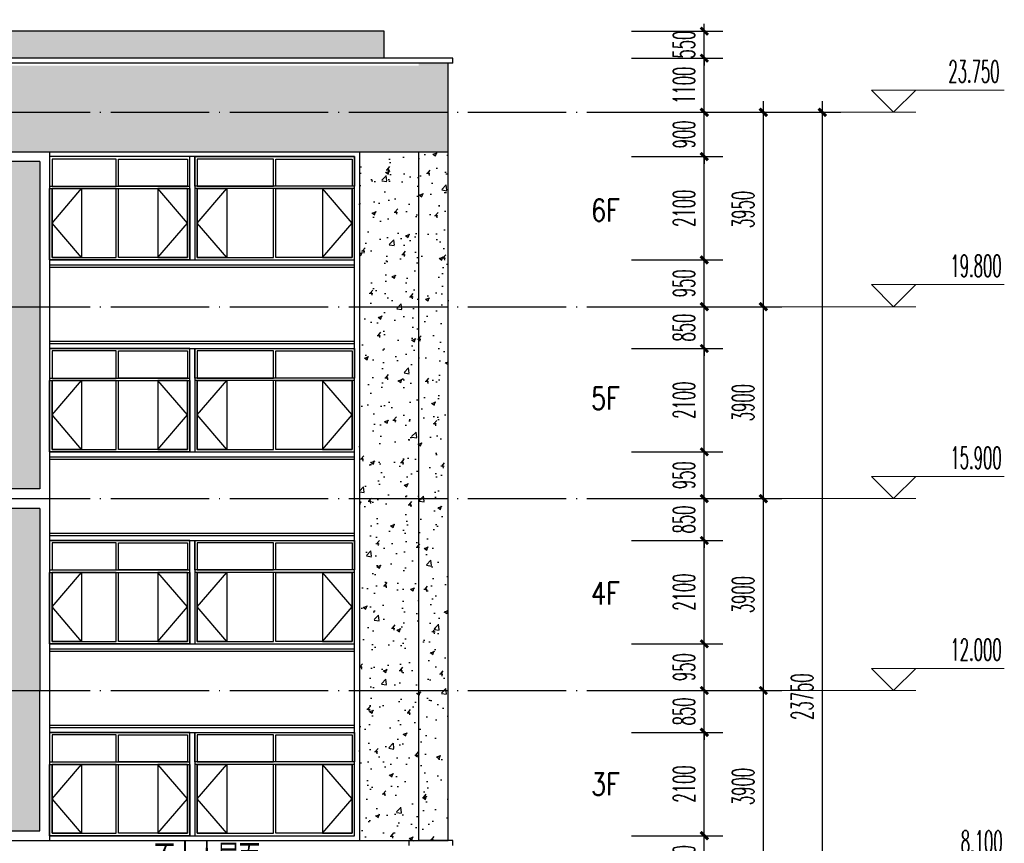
# Model space of a CAD drawing. Extents: x 1779708 to 7299578, y -1121471 to 88434.
# Tile 587 of 656: x 5553262 to 5573283, y -996662 to -979926. Entities that reach past the tile are written whole.
import ezdxf

# ---------------------------------------------------------------- set-up
doc = ezdxf.new("R2010")
doc.units = 0
doc.header["$LTSCALE"] = 1000
doc.header["$MEASUREMENT"] = 0
doc.linetypes.add('DOTE', pattern=[2.42, 2, -0.2, 0.02, -0.2])
doc.layers.get('0').update_dxf_attribs({"linetype": 'CONTINUOUS'})
doc.layers.get('Defpoints').update_dxf_attribs({"linetype": 'CONTINUOUS'})
doc.layers.add('DIM_ELEV', color=3, linetype='CONTINUOUS', lineweight=13)
for name, color, linetype in [('DOTE', 1, 'DOTE'), ('PUB_DIM', 3, 'CONTINUOUS'), ('PUB_TEXT', 7, 'CONTINUOUS'), ('SPACE', 7, 'CONTINUOUS'), ('WALL', 255, 'CONTINUOUS'), ('WINDOW', 2, 'CONTINUOUS'), ('立面中线', 140, 'CONTINUOUS'), ('立面填充图例白', 7, 'CONTINUOUS'), ('立面粗线', 30, 'CONTINUOUS'), ('立面细线', 114, 'CONTINUOUS')]:
    doc.layers.add(name, color=color, linetype=linetype)
doc.styles.add('_TCH_DIM', font='SIMPLEX.shx', dxfattribs={"width": 0.7, "bigfont": 'GBCBIG.shx'})
doc.styles.add('_TCH_DIM_T3', font='SIMPLEX.shx', dxfattribs={"width": 0.494118, "bigfont": 'GBCBIG.shx'})
doc.styles.add('_TCH_SPACE', font='SIMPLEX', dxfattribs={"height": 5, "bigfont": 'GBCBIG'})
doc.styles.add('dim_font', font='SIMPLEX.shx', dxfattribs={"width": 0.8})
doc.dimstyles.new('_TCH_ARCH&&150', dxfattribs={"dimtxt": 446.25, "dimasz": 150, "dimexe": 375, "dimexo": 450, "dimgap": 189.375, "dimtad": 1, "dimdec": 0, "dimzin": 0, "dimdsep": 46, "dimtxsty": '_TCH_DIM_T3', "dimblk": 'ARCHTICK', "dimcen": 0.09, "dimdle": 225, "dimclrt": 7, "dimazin": 2, "dimtfac": 1, "dimtdec": 0, "dimtix": 1, "dimtmove": 2, "dimatfit": 3, "dimfxl": 250, "dimtolj": 1, "dimtzin": 0, "dimarcsym": 0})
pattern_1 = [(50, (0, -3328.6), (819.83101, -71.725885), [85.725, -942.975]), (355, (0, -3328.6), (-158.59272, 859.75489), [68.58, -754.38]), (100.451, (68.3, -3334.6), (661.24126, 788.0251), [72.855, -801.405]), (46.1842, (0, -3100), (1219.85568, -189.19048), [128.5875, -1414.4625]), (96.6356, (101.7, -3115.8), (1068.31906, 1113.415), [109.2825, -1202.1075]), (351.184, (0, -3100), (1068.32073, 1113.41303), [102.87, -1131.57]), (21, (114.3, -3157.15), (682.26696, -460.19483), [85.725, -942.975]), (326, (114.3, -3157.15), (278.10913, 828.84585), [68.58, -754.38]), (71.4514, (171.16, -3195.5), (960.37421, 368.65286), [72.855, -801.405]), (37.5, (0, -3328.6), (13.898715, 380.497675), [0, -745.236, 0, -765.81, 0, -757.2375]), (7.5, (0, -3328.6), (300.68848, 450.812587), [0, -436.626, 0, -728.091, 0, -288.6075]), (327.5, (-254.9, -3328.6), (610.157678, -25.779348), [0, -285.75, 0, -891.54, 0, -1183.005]), (317.5, (-369.2, -3328.6), (666.581316, 114.41921), [0, -371.475, 0, -592.074, 0, -840.105])]

# ---------------------------------------------------------------- blocks, each defined once
blk = doc.blocks.new('_ArchTick')
at = {"color": 0, "linetype": 'ByBlock', "const_width": 0.4}
blk.add_lwpolyline([(-0.5, -0.5), (0.5, 0.5)], dxfattribs=at)
blk = doc.blocks.new('*D224')
at = {"layer": 'Defpoints', "color": 0, "transparency": 16777216}
for p in [(5567650, -981808), (5569583, -981808), (5567650, -1005558)]:
    blk.add_point(p, dxfattribs=at)
at = {"layer": 'PUB_DIM', "color": 0, "lineweight": -2, "transparency": 16777216}
for p, q in [((5569583, -1005783), (5569583, -981583)), ((5568100, -981808), (5569958, -981808)), ((5568100, -1005558), (5569958, -1005558))]:
    blk.add_line(p, q, dxfattribs=at)
at = {"layer": 'PUB_DIM', "color": 0, "lineweight": -2, "transparency": 16777216, "xscale": 150, "yscale": 150, "zscale": 150}
for p, rotation in [((5569583, -981808), 90), ((5569583, -1005558), 270)]:
    blk.add_blockref('_ArchTick', p, dxfattribs=dict(at, rotation=rotation))
at = {"layer": 'PUB_DIM', "color": 7, "transparency": 16777216, "insert": (5569170, -993683), "char_height": 446.2, "attachment_point": 5, "rotation": 90, "style": '_TCH_DIM_T3'}
blk.add_mtext('\\A1;23750', dxfattribs=at)
blk = doc.blocks.new('*D228')
at = {"layer": 'Defpoints', "color": 0, "transparency": 16777216}
for p in [(5566450, -993558), (5568383, -993558), (5566450, -997458)]:
    blk.add_point(p, dxfattribs=at)
at = {"layer": 'PUB_DIM', "color": 0, "lineweight": -2, "transparency": 16777216}
for p, q in [((5568383, -997683), (5568383, -993333)), ((5566900, -993558), (5568758, -993558)), ((5566900, -997458), (5568758, -997458))]:
    blk.add_line(p, q, dxfattribs=at)
at = {"layer": 'PUB_DIM', "color": 0, "lineweight": -2, "transparency": 16777216, "xscale": 150, "yscale": 150, "zscale": 150}
for p, rotation in [((5568383, -993558), 90), ((5568383, -997458), 270)]:
    blk.add_blockref('_ArchTick', p, dxfattribs=dict(at, rotation=rotation))
at = {"layer": 'PUB_DIM', "color": 7, "transparency": 16777216, "insert": (5567970, -995508), "char_height": 446.2, "attachment_point": 5, "rotation": 90, "style": '_TCH_DIM_T3'}
blk.add_mtext('\\A1;3900', dxfattribs=at)
blk = doc.blocks.new('*D229')
at = {"layer": 'Defpoints', "color": 0, "transparency": 16777216}
for p in [(5566450, -989658), (5568383, -989658), (5566450, -993558)]:
    blk.add_point(p, dxfattribs=at)
at = {"layer": 'PUB_DIM', "color": 0, "lineweight": -2, "transparency": 16777216}
for p, q in [((5568383, -993783), (5568383, -989433)), ((5566900, -989658), (5568758, -989658)), ((5566900, -993558), (5568758, -993558))]:
    blk.add_line(p, q, dxfattribs=at)
at = {"layer": 'PUB_DIM', "color": 0, "lineweight": -2, "transparency": 16777216, "xscale": 150, "yscale": 150, "zscale": 150}
for p, rotation in [((5568383, -989658), 90), ((5568383, -993558), 270)]:
    blk.add_blockref('_ArchTick', p, dxfattribs=dict(at, rotation=rotation))
at = {"layer": 'PUB_DIM', "color": 7, "transparency": 16777216, "insert": (5567970, -991608), "char_height": 446.2, "attachment_point": 5, "rotation": 90, "style": '_TCH_DIM_T3'}
blk.add_mtext('\\A1;3900', dxfattribs=at)
blk = doc.blocks.new('*D230')
at = {"layer": 'Defpoints', "color": 0, "transparency": 16777216}
for p in [(5566450, -985758), (5568383, -985758), (5566450, -989658)]:
    blk.add_point(p, dxfattribs=at)
at = {"layer": 'PUB_DIM', "color": 0, "lineweight": -2, "transparency": 16777216}
for p, q in [((5568383, -989883), (5568383, -985533)), ((5566900, -985758), (5568758, -985758)), ((5566900, -989658), (5568758, -989658))]:
    blk.add_line(p, q, dxfattribs=at)
at = {"layer": 'PUB_DIM', "color": 0, "lineweight": -2, "transparency": 16777216, "xscale": 150, "yscale": 150, "zscale": 150}
for p, rotation in [((5568383, -985758), 90), ((5568383, -989658), 270)]:
    blk.add_blockref('_ArchTick', p, dxfattribs=dict(at, rotation=rotation))
at = {"layer": 'PUB_DIM', "color": 7, "transparency": 16777216, "insert": (5567970, -987708), "char_height": 446.2, "attachment_point": 5, "rotation": 90, "style": '_TCH_DIM_T3'}
blk.add_mtext('\\A1;3900', dxfattribs=at)
blk = doc.blocks.new('*D231')
at = {"layer": 'Defpoints', "color": 0, "transparency": 16777216}
for p in [(5566450, -981808), (5568383, -981808), (5566450, -985758)]:
    blk.add_point(p, dxfattribs=at)
at = {"layer": 'PUB_DIM', "color": 0, "lineweight": -2, "transparency": 16777216}
for p, q in [((5568383, -985983), (5568383, -981583)), ((5566900, -981808), (5568758, -981808)), ((5566900, -985758), (5568758, -985758))]:
    blk.add_line(p, q, dxfattribs=at)
at = {"layer": 'PUB_DIM', "color": 0, "lineweight": -2, "transparency": 16777216, "xscale": 150, "yscale": 150, "zscale": 150}
for p, rotation in [((5568383, -981808), 90), ((5568383, -985758), 270)]:
    blk.add_blockref('_ArchTick', p, dxfattribs=dict(at, rotation=rotation))
at = {"layer": 'PUB_DIM', "color": 7, "transparency": 16777216, "insert": (5567970, -983783), "char_height": 446.2, "attachment_point": 5, "rotation": 90, "style": '_TCH_DIM_T3'}
blk.add_mtext('\\A1;3950', dxfattribs=at)
blk = doc.blocks.new('*D430')
at = {"layer": 'Defpoints', "color": 0, "transparency": 16777216}
for p in [(5565250, -996508), (5567183, -996508), (5565250, -997458)]:
    blk.add_point(p, dxfattribs=at)
at = {"layer": 'PUB_DIM', "color": 0, "lineweight": -2, "transparency": 16777216}
for p, q in [((5567183, -997683), (5567183, -996283)), ((5565700, -996508), (5567558, -996508)), ((5565700, -997458), (5567558, -997458))]:
    blk.add_line(p, q, dxfattribs=at)
at = {"layer": 'PUB_DIM', "color": 0, "lineweight": -2, "transparency": 16777216, "xscale": 150, "yscale": 150, "zscale": 150}
for p, rotation in [((5567183, -996508), 90), ((5567183, -997458), 270)]:
    blk.add_blockref('_ArchTick', p, dxfattribs=dict(at, rotation=rotation))
at = {"layer": 'PUB_DIM', "color": 7, "transparency": 16777216, "insert": (5566770, -996983), "char_height": 446.2, "attachment_point": 5, "rotation": 90, "style": '_TCH_DIM_T3'}
blk.add_mtext('\\A1;950', dxfattribs=at)
blk = doc.blocks.new('*D431')
at = {"layer": 'Defpoints', "color": 0, "transparency": 16777216}
for p in [(5565250, -994408), (5567183, -994408), (5565250, -996508)]:
    blk.add_point(p, dxfattribs=at)
at = {"layer": 'PUB_DIM', "color": 0, "lineweight": -2, "transparency": 16777216}
for p, q in [((5567183, -996733), (5567183, -994183)), ((5565700, -994408), (5567558, -994408)), ((5565700, -996508), (5567558, -996508))]:
    blk.add_line(p, q, dxfattribs=at)
at = {"layer": 'PUB_DIM', "color": 0, "lineweight": -2, "transparency": 16777216, "xscale": 150, "yscale": 150, "zscale": 150}
for p, rotation in [((5567183, -994408), 90), ((5567183, -996508), 270)]:
    blk.add_blockref('_ArchTick', p, dxfattribs=dict(at, rotation=rotation))
at = {"layer": 'PUB_DIM', "color": 7, "transparency": 16777216, "insert": (5566770, -995458), "char_height": 446.2, "attachment_point": 5, "rotation": 90, "style": '_TCH_DIM_T3'}
blk.add_mtext('\\A1;2100', dxfattribs=at)
blk = doc.blocks.new('*D432')
at = {"layer": 'Defpoints', "color": 0, "transparency": 16777216}
for p in [(5565250, -993558), (5567183, -993558), (5565250, -994408)]:
    blk.add_point(p, dxfattribs=at)
at = {"layer": 'PUB_DIM', "color": 0, "lineweight": -2, "transparency": 16777216}
for p, q in [((5567183, -993558), (5567183, -993408)), ((5565700, -993558), (5567558, -993558)), ((5567183, -994408), (5567183, -993558)), ((5565700, -994408), (5567558, -994408)), ((5567183, -994408), (5567183, -994558))]:
    blk.add_line(p, q, dxfattribs=at)
at = {"layer": 'PUB_DIM', "color": 0, "lineweight": -2, "transparency": 16777216, "xscale": 150, "yscale": 150, "zscale": 150}
for p, rotation in [((5567183, -993558), 270), ((5567183, -994408), 90)]:
    blk.add_blockref('_ArchTick', p, dxfattribs=dict(at, rotation=rotation))
at = {"layer": 'PUB_DIM', "color": 7, "transparency": 16777216, "insert": (5566770, -993983), "char_height": 446.2, "attachment_point": 5, "rotation": 90, "style": '_TCH_DIM_T3'}
blk.add_mtext('\\A1;850', dxfattribs=at)
blk = doc.blocks.new('*D433')
at = {"layer": 'Defpoints', "color": 0, "transparency": 16777216}
for p in [(5565250, -992608), (5567183, -992608), (5565250, -993558)]:
    blk.add_point(p, dxfattribs=at)
at = {"layer": 'PUB_DIM', "color": 0, "lineweight": -2, "transparency": 16777216}
for p, q in [((5567183, -993783), (5567183, -992383)), ((5565700, -992608), (5567558, -992608)), ((5565700, -993558), (5567558, -993558))]:
    blk.add_line(p, q, dxfattribs=at)
at = {"layer": 'PUB_DIM', "color": 0, "lineweight": -2, "transparency": 16777216, "xscale": 150, "yscale": 150, "zscale": 150}
for p, rotation in [((5567183, -992608), 90), ((5567183, -993558), 270)]:
    blk.add_blockref('_ArchTick', p, dxfattribs=dict(at, rotation=rotation))
at = {"layer": 'PUB_DIM', "color": 7, "transparency": 16777216, "insert": (5566770, -993083), "char_height": 446.2, "attachment_point": 5, "rotation": 90, "style": '_TCH_DIM_T3'}
blk.add_mtext('\\A1;950', dxfattribs=at)
blk = doc.blocks.new('*D434')
at = {"layer": 'Defpoints', "color": 0, "transparency": 16777216}
for p in [(5565250, -990508), (5567183, -990508), (5565250, -992608)]:
    blk.add_point(p, dxfattribs=at)
at = {"layer": 'PUB_DIM', "color": 0, "lineweight": -2, "transparency": 16777216}
for p, q in [((5567183, -992833), (5567183, -990283)), ((5565700, -990508), (5567558, -990508)), ((5565700, -992608), (5567558, -992608))]:
    blk.add_line(p, q, dxfattribs=at)
at = {"layer": 'PUB_DIM', "color": 0, "lineweight": -2, "transparency": 16777216, "xscale": 150, "yscale": 150, "zscale": 150}
for p, rotation in [((5567183, -990508), 90), ((5567183, -992608), 270)]:
    blk.add_blockref('_ArchTick', p, dxfattribs=dict(at, rotation=rotation))
at = {"layer": 'PUB_DIM', "color": 7, "transparency": 16777216, "insert": (5566770, -991558), "char_height": 446.2, "attachment_point": 5, "rotation": 90, "style": '_TCH_DIM_T3'}
blk.add_mtext('\\A1;2100', dxfattribs=at)
blk = doc.blocks.new('*D435')
at = {"layer": 'Defpoints', "color": 0, "transparency": 16777216}
for p in [(5565250, -989658), (5567183, -989658), (5565250, -990508)]:
    blk.add_point(p, dxfattribs=at)
at = {"layer": 'PUB_DIM', "color": 0, "lineweight": -2, "transparency": 16777216}
for p, q in [((5567183, -989658), (5567183, -989508)), ((5565700, -989658), (5567558, -989658)), ((5567183, -990508), (5567183, -989658)), ((5565700, -990508), (5567558, -990508)), ((5567183, -990508), (5567183, -990658))]:
    blk.add_line(p, q, dxfattribs=at)
at = {"layer": 'PUB_DIM', "color": 0, "lineweight": -2, "transparency": 16777216, "xscale": 150, "yscale": 150, "zscale": 150}
for p, rotation in [((5567183, -989658), 270), ((5567183, -990508), 90)]:
    blk.add_blockref('_ArchTick', p, dxfattribs=dict(at, rotation=rotation))
at = {"layer": 'PUB_DIM', "color": 7, "transparency": 16777216, "insert": (5566770, -990083), "char_height": 446.2, "attachment_point": 5, "rotation": 90, "style": '_TCH_DIM_T3'}
blk.add_mtext('\\A1;850', dxfattribs=at)
blk = doc.blocks.new('*D436')
at = {"layer": 'Defpoints', "color": 0, "transparency": 16777216}
for p in [(5565250, -988708), (5567183, -988708), (5565250, -989658)]:
    blk.add_point(p, dxfattribs=at)
at = {"layer": 'PUB_DIM', "color": 0, "lineweight": -2, "transparency": 16777216}
for p, q in [((5567183, -989883), (5567183, -988483)), ((5565700, -988708), (5567558, -988708)), ((5565700, -989658), (5567558, -989658))]:
    blk.add_line(p, q, dxfattribs=at)
at = {"layer": 'PUB_DIM', "color": 0, "lineweight": -2, "transparency": 16777216, "xscale": 150, "yscale": 150, "zscale": 150}
for p, rotation in [((5567183, -988708), 90), ((5567183, -989658), 270)]:
    blk.add_blockref('_ArchTick', p, dxfattribs=dict(at, rotation=rotation))
at = {"layer": 'PUB_DIM', "color": 7, "transparency": 16777216, "insert": (5566770, -989183), "char_height": 446.2, "attachment_point": 5, "rotation": 90, "style": '_TCH_DIM_T3'}
blk.add_mtext('\\A1;950', dxfattribs=at)
blk = doc.blocks.new('*D437')
at = {"layer": 'Defpoints', "color": 0, "transparency": 16777216}
for p in [(5565250, -986608), (5567183, -986608), (5565250, -988708)]:
    blk.add_point(p, dxfattribs=at)
at = {"layer": 'PUB_DIM', "color": 0, "lineweight": -2, "transparency": 16777216}
for p, q in [((5567183, -988933), (5567183, -986383)), ((5565700, -986608), (5567558, -986608)), ((5565700, -988708), (5567558, -988708))]:
    blk.add_line(p, q, dxfattribs=at)
at = {"layer": 'PUB_DIM', "color": 0, "lineweight": -2, "transparency": 16777216, "xscale": 150, "yscale": 150, "zscale": 150}
for p, rotation in [((5567183, -986608), 90), ((5567183, -988708), 270)]:
    blk.add_blockref('_ArchTick', p, dxfattribs=dict(at, rotation=rotation))
at = {"layer": 'PUB_DIM', "color": 7, "transparency": 16777216, "insert": (5566770, -987658), "char_height": 446.2, "attachment_point": 5, "rotation": 90, "style": '_TCH_DIM_T3'}
blk.add_mtext('\\A1;2100', dxfattribs=at)
blk = doc.blocks.new('*D438')
at = {"layer": 'Defpoints', "color": 0, "transparency": 16777216}
for p in [(5565250, -985758), (5567183, -985758), (5565250, -986608)]:
    blk.add_point(p, dxfattribs=at)
at = {"layer": 'PUB_DIM', "color": 0, "lineweight": -2, "transparency": 16777216}
for p, q in [((5567183, -985758), (5567183, -985608)), ((5565700, -985758), (5567558, -985758)), ((5567183, -986608), (5567183, -985758)), ((5565700, -986608), (5567558, -986608)), ((5567183, -986608), (5567183, -986758))]:
    blk.add_line(p, q, dxfattribs=at)
at = {"layer": 'PUB_DIM', "color": 0, "lineweight": -2, "transparency": 16777216, "xscale": 150, "yscale": 150, "zscale": 150}
for p, rotation in [((5567183, -985758), 270), ((5567183, -986608), 90)]:
    blk.add_blockref('_ArchTick', p, dxfattribs=dict(at, rotation=rotation))
at = {"layer": 'PUB_DIM', "color": 7, "transparency": 16777216, "insert": (5566770, -986183), "char_height": 446.2, "attachment_point": 5, "rotation": 90, "style": '_TCH_DIM_T3'}
blk.add_mtext('\\A1;850', dxfattribs=at)
blk = doc.blocks.new('*D439')
at = {"layer": 'Defpoints', "color": 0, "transparency": 16777216}
for p in [(5565250, -984808), (5567183, -984808), (5565250, -985758)]:
    blk.add_point(p, dxfattribs=at)
at = {"layer": 'PUB_DIM', "color": 0, "lineweight": -2, "transparency": 16777216}
for p, q in [((5567183, -985983), (5567183, -984583)), ((5565700, -984808), (5567558, -984808)), ((5565700, -985758), (5567558, -985758))]:
    blk.add_line(p, q, dxfattribs=at)
at = {"layer": 'PUB_DIM', "color": 0, "lineweight": -2, "transparency": 16777216, "xscale": 150, "yscale": 150, "zscale": 150}
for p, rotation in [((5567183, -984808), 90), ((5567183, -985758), 270)]:
    blk.add_blockref('_ArchTick', p, dxfattribs=dict(at, rotation=rotation))
at = {"layer": 'PUB_DIM', "color": 7, "transparency": 16777216, "insert": (5566770, -985283), "char_height": 446.2, "attachment_point": 5, "rotation": 90, "style": '_TCH_DIM_T3'}
blk.add_mtext('\\A1;950', dxfattribs=at)
blk = doc.blocks.new('*D440')
at = {"layer": 'Defpoints', "color": 0, "transparency": 16777216}
for p in [(5565250, -982708), (5567183, -982708), (5565250, -984808)]:
    blk.add_point(p, dxfattribs=at)
at = {"layer": 'PUB_DIM', "color": 0, "lineweight": -2, "transparency": 16777216}
for p, q in [((5567183, -985033), (5567183, -982483)), ((5565700, -982708), (5567558, -982708)), ((5565700, -984808), (5567558, -984808))]:
    blk.add_line(p, q, dxfattribs=at)
at = {"layer": 'PUB_DIM', "color": 0, "lineweight": -2, "transparency": 16777216, "xscale": 150, "yscale": 150, "zscale": 150}
for p, rotation in [((5567183, -982708), 90), ((5567183, -984808), 270)]:
    blk.add_blockref('_ArchTick', p, dxfattribs=dict(at, rotation=rotation))
at = {"layer": 'PUB_DIM', "color": 7, "transparency": 16777216, "insert": (5566770, -983758), "char_height": 446.2, "attachment_point": 5, "rotation": 90, "style": '_TCH_DIM_T3'}
blk.add_mtext('\\A1;2100', dxfattribs=at)
blk = doc.blocks.new('*D441')
at = {"layer": 'Defpoints', "color": 0, "transparency": 16777216}
for p in [(5565250, -981808), (5567183, -981808), (5565250, -982708)]:
    blk.add_point(p, dxfattribs=at)
at = {"layer": 'PUB_DIM', "color": 0, "lineweight": -2, "transparency": 16777216}
for p, q in [((5567183, -981808), (5567183, -981658)), ((5565700, -981808), (5567558, -981808)), ((5567183, -982708), (5567183, -981808)), ((5565700, -982708), (5567558, -982708)), ((5567183, -982708), (5567183, -982858))]:
    blk.add_line(p, q, dxfattribs=at)
at = {"layer": 'PUB_DIM', "color": 0, "lineweight": -2, "transparency": 16777216, "xscale": 150, "yscale": 150, "zscale": 150}
for p, rotation in [((5567183, -981808), 270), ((5567183, -982708), 90)]:
    blk.add_blockref('_ArchTick', p, dxfattribs=dict(at, rotation=rotation))
at = {"layer": 'PUB_DIM', "color": 7, "transparency": 16777216, "insert": (5566770, -982258), "char_height": 446.2, "attachment_point": 5, "rotation": 90, "style": '_TCH_DIM_T3'}
blk.add_mtext('\\A1;900', dxfattribs=at)
blk = doc.blocks.new('*D442')
at = {"layer": 'Defpoints', "color": 0, "transparency": 16777216}
for p in [(5565250, -980708), (5567183, -980708), (5565250, -981808)]:
    blk.add_point(p, dxfattribs=at)
at = {"layer": 'PUB_DIM', "color": 0, "lineweight": -2, "transparency": 16777216}
for p, q in [((5567183, -982033), (5567183, -980483)), ((5565700, -980708), (5567558, -980708)), ((5565700, -981808), (5567558, -981808))]:
    blk.add_line(p, q, dxfattribs=at)
at = {"layer": 'PUB_DIM', "color": 0, "lineweight": -2, "transparency": 16777216, "xscale": 150, "yscale": 150, "zscale": 150}
for p, rotation in [((5567183, -980708), 90), ((5567183, -981808), 270)]:
    blk.add_blockref('_ArchTick', p, dxfattribs=dict(at, rotation=rotation))
at = {"layer": 'PUB_DIM', "color": 7, "transparency": 16777216, "insert": (5566770, -981258), "char_height": 446.2, "attachment_point": 5, "rotation": 90, "style": '_TCH_DIM_T3'}
blk.add_mtext('\\A1;1100', dxfattribs=at)
blk = doc.blocks.new('*D443')
at = {"layer": 'Defpoints', "color": 0, "transparency": 16777216}
for p in [(5565250, -980158), (5567183, -980158), (5565250, -980708)]:
    blk.add_point(p, dxfattribs=at)
at = {"layer": 'PUB_DIM', "color": 0, "lineweight": -2, "transparency": 16777216}
for p, q in [((5565700, -980158), (5567558, -980158)), ((5567183, -980158), (5567183, -980008)), ((5567183, -980708), (5567183, -980158)), ((5565700, -980708), (5567558, -980708)), ((5567183, -980708), (5567183, -980858))]:
    blk.add_line(p, q, dxfattribs=at)
at = {"layer": 'PUB_DIM', "color": 0, "lineweight": -2, "transparency": 16777216, "xscale": 150, "yscale": 150, "zscale": 150}
for p, rotation in [((5567183, -980158), 270), ((5567183, -980708), 90)]:
    blk.add_blockref('_ArchTick', p, dxfattribs=dict(at, rotation=rotation))
at = {"layer": 'PUB_DIM', "color": 7, "transparency": 16777216, "insert": (5566770, -980433), "char_height": 446.2, "attachment_point": 5, "rotation": 90, "style": '_TCH_DIM_T3'}
blk.add_mtext('\\A1;550', dxfattribs=at)

msp = doc.modelspace()

# ---------------------------------------------------------------- hatches: boundary and pattern name
at = {"layer": '立面填充图例白'}
h = msp.add_hatch(dxfattribs=at)
h.set_pattern_fill('AR-CONC', color=0, scale=450, style=0)
h.set_pattern_definition([(130, (10691819, -59205), (-819.83101, -71.725885), [85.725, -942.975]), (185, (10691819, -59205), (158.59272, 859.75489), [68.58, -754.38]), (79.549, (10691750.7, -59211), (-661.24126, 788.0251), [72.855, -801.405]), (133.8158, (10691819, -58976.4), (-1219.85568, -189.19048), [128.5875, -1414.4625]), (83.3644, (10691717.3, -58992.2), (-1068.31906, 1113.415), [109.2825, -1202.1075]), (188.816, (10691819, -58976.4), (-1068.32073, 1113.41303), [102.87, -1131.57]), (159, (10691704.7, -59033.6), (-682.26696, -460.19483), [85.725, -942.975]), (214, (10691704.7, -59033.6), (-278.10913, 828.84585), [68.58, -754.38]), (108.5486, (10691647.84, -59071.9), (-960.37421, 368.65286), [72.855, -801.405]), (142.5, (10691819, -59205.02), (-13.898715, 380.497675), [0, -745.236, 0, -765.81, 0, -757.2375]), (172.5, (10691819, -59205), (-300.68848, 450.812587), [0, -436.626, 0, -728.091, 0, -288.6075]), (212.5, (10692073.9, -59205.02), (-610.157678, -25.779348), [0, -285.75, 0, -891.54, 0, -1183.005]), (222.5, (10692188.2, -59205), (-666.581316, 114.41921), [0, -371.475, 0, -592.074, 0, -840.105])])
h.paths.add_polyline_path([(5527771.5, -980158.3), (5560671.5, -980158.3), (5560671.5, -980708.3), (5527771.5, -980708.3)])
h = msp.add_hatch(dxfattribs=at)
h.set_pattern_fill('AR-CONC', color=0, scale=450, style=0)
h.set_pattern_definition(pattern_1)
h.paths.add_polyline_path([(5561971.5, -980808.3), (5561371.5, -980808.3), (5561371.5, -981808.3), (5561971.5, -981808.3)])
h.paths.add_polyline_path([(5561971.5, -981808.3), (5561371.5, -981808.3), (5561371.5, -982608.3), (5561971.5, -982608.3)])
h.paths.add_polyline_path([(5527771.5, -980858.3), (5561371.5, -980858.3), (5561371.5, -982608.3), (5527771.5, -982608.3)])
h = msp.add_hatch(dxfattribs=at)
h.set_pattern_fill('AR-CONC', color=0, scale=450, style=0)
h.set_pattern_definition(pattern_1)
h.paths.add_polyline_path([(5561371.5, -982608.3), (5560171.5, -982608.3), (5560171.5, -985758.3), (5561371.5, -985758.3)])
h.paths.add_polyline_path([(5561371.5, -985758.3), (5560171.5, -985758.3), (5560171.5, -989658.3), (5561371.5, -989658.3)])
h = msp.add_hatch(dxfattribs=at)
h.set_pattern_fill('AR-CONC', color=0, scale=450, style=0)
h.set_pattern_definition(pattern_1)
h.paths.add_polyline_path([(5561971.5, -985758.3), (5561371.5, -985758.3), (5561371.5, -989658.3), (5561971.5, -989658.3)])
h.paths.add_polyline_path([(5561971.5, -982608.3), (5561371.5, -982608.3), (5561371.5, -985758.3), (5561971.5, -985758.3)])
h = msp.add_hatch(dxfattribs=at)
h.set_pattern_fill('AR-CONC', color=0, scale=450, style=0)
h.set_pattern_definition(pattern_1)
h.paths.add_polyline_path([(5561371.5, -989658.3), (5560171.5, -989658.3), (5560171.5, -993558.3), (5561371.5, -993558.3)])
h.paths.add_polyline_path([(5561371.5, -993558.3), (5560171.5, -993558.3), (5560171.5, -996608.3), (5561371.5, -996608.3)])
h = msp.add_hatch(dxfattribs=at)
h.set_pattern_fill('AR-CONC', color=0, scale=450, style=0)
h.set_pattern_definition(pattern_1)
h.paths.add_polyline_path([(5561971.5, -993558.3), (5561371.5, -993558.3), (5561371.5, -996608.3), (5561971.5, -996608.3)])
h.paths.add_polyline_path([(5561971.5, -989658.3), (5561371.5, -989658.3), (5561371.5, -993558.3), (5561971.5, -993558.3)])
at = {"layer": '立面细线'}
h = msp.add_hatch(dxfattribs=at)
h.set_pattern_fill('圆形花纹', color=256, scale=100, style=0)
h.set_pattern_definition([(180, (10904939.49, -59130.02), (-300, 150), [12, -288]), (90, (10905008.49, -59061.02), (150, 300), [12, -288]), (135, (10904990.49, -59007.02), (-2e-14, 299.9999995), [12.727922, -411.53614]), (135, (10904885.49, -59112.02), (-2e-14, 299.9999995), [12.727922, -411.53614]), (45, (10904981.49, -59112.02), (299.9999995, 2e-14), [12.727922, -411.53614]), (45, (10904876.49, -59007.02), (299.9999995, 2e-14), [12.727922, -411.53614]), (143.1301023, (10904981.49, -58998.02), (-300, 300), [15, -1485]), (143.1301023, (10904897.49, -59121.02), (-300, 300), [15, -1485]), (126.8698976, (10904876.49, -59103.02), (300, -300), [15, -1485]), (126.8698976, (10904999.49, -59019.02), (300, -300), [15, -1485]), (53.1301023, (10904990.49, -59103.02), (300, 300), [15, -1485]), (53.1301023, (10904867.49, -59019.02), (300, 300), [15, -1485]), (36.8698977, (10904885.49, -58998.02), (300, 300), [15, -1485]), (36.8698977, (10904969.49, -59121.02), (300, 300), [15, -1485]), (168.6900675, (10904927.49, -59130.02), (-299.9999992, 4e-07), [15.297058, -1514.4087]), (168.6900675, (10904954.49, -58983.02), (-299.9999992, 4e-07), [15.297058, -1514.4087]), (101.3099325, (10905008.49, -59049.02), (-4e-07, 299.9999992), [15.297058, -1514.4087]), (101.3099325, (10904861.49, -59076.02), (-4e-07, 299.9999992), [15.297058, -1514.4087]), (78.6900675, (10904858.49, -59049.02), (2e-08, -299.99999724), [15.297058, -1514.4087]), (78.6900675, (10905005.49, -59076.02), (2e-08, -299.99999724), [15.297058, -1514.4087]), (11.3099325, (10904939.49, -59130.02), (299.9999992, 4e-07), [15.297058, -1514.4087]), (11.3099325, (10904912.49, -58983.02), (299.9999992, 4e-07), [15.297058, -1514.4087]), (158.1985905, (10904969.49, -58989.02), (-599.9999998, 299.99999935), [16.155494, -1599.3939]), (158.1985905, (10904912.49, -59127.02), (-599.9999998, 299.99999935), [16.155494, -1599.3939]), (111.8014095, (10905005.49, -59034.02), (299.99999675, -599.9999933), [16.155494, -1599.3939]), (111.8014095, (10904867.49, -59091.02), (299.99999675, -599.9999933), [16.155494, -1599.3939]), (68.1985905, (10904999.49, -59091.02), (299.99999935, 599.9999998), [16.155494, -1599.3939]), (68.1985905, (10904861.49, -59034.02), (299.99999935, 599.9999998), [16.155494, -1599.3939]), (21.8014095, (10904954.49, -59127.02), (600.00000017, 299.9999984), [16.155494, -1599.3939]), (21.8014095, (10904897.49, -58989.02), (600.00000017, 299.9999984), [16.155494, -1599.3939])])
h.paths.add_polyline_path([(5552271.5, -989458.3), (5553671.5, -989458.3), (5553671.5, -982808.3), (5552271.5, -982808.3)])
h.paths.add_polyline_path([(5552271.5, -996406.1), (5553671.5, -996406.1), (5553671.5, -989860.6), (5552271.5, -989860.6)])

# ---------------------------------------------------------------- linework, layer by layer
at = {"layer": 'DIM_ELEV'}
for p, q in [((5571032.7, -981808.3), (5570582.7, -981358.3)), ((5570582.7, -981358.3), (5573282.7, -981358.3)), ((5571032.7, -981808.3), (5571482.7, -981358.3)), ((5568557.7, -981808.3), (5571482.7, -981808.3)), ((5571032.7, -985758.3), (5570582.7, -985308.3)), ((5570582.7, -985308.3), (5573282.7, -985308.3)), ((5571032.7, -985758.3), (5571482.7, -985308.3)), ((5568557.7, -985758.3), (5571482.7, -985758.3)), ((5571032.7, -989658.3), (5570582.7, -989208.3)), ((5570582.7, -989208.3), (5573282.7, -989208.3)), ((5571032.7, -989658.3), (5571482.7, -989208.3)), ((5568557.7, -989658.3), (5571482.7, -989658.3)), ((5571032.7, -993558.3), (5570582.7, -993108.3)), ((5570582.7, -993108.3), (5573282.7, -993108.3)), ((5571032.7, -993558.3), (5571482.7, -993108.3)), ((5568557.7, -993558.3), (5571482.7, -993558.3))]:
    msp.add_line(p, q, dxfattribs=at)
at = {"layer": 'DOTE'}
for p, q in [((5477674.9, -981808.3), (5567316.7, -981808.3)), ((5477674.9, -985758.3), (5567316.7, -985758.3)), ((5477674.9, -989658.3), (5567316.7, -989658.3)), ((5477674.9, -993558.3), (5567316.7, -993558.3))]:
    msp.add_line(p, q, dxfattribs=at)
at = {"layer": 'WALL'}
for p, q in [((5561171.5, -996608.3), (5561171.5, -996708.3)), ((5561271.9, -996615), (5561171.5, -996608.3)), ((5561271.9, -996615), (5561265.2, -996615.5)), ((5561871.5, -996608.3), (5561371.5, -996608.3)), ((5562071.5, -996608.3), (5561871.5, -996608.3)), ((5562071.5, -996708.3), (5562071.5, -996608.3))]:
    msp.add_line(p, q, dxfattribs=at)
at = {"layer": 'WINDOW'}
for points in [[(5553921.5, -983308.3), (5555221.5, -983308.3), (5555221.5, -982758.3), (5553921.5, -982758.3)], [(5556671.5, -983308.3), (5555271.5, -983308.3), (5555271.5, -982758.3), (5556671.5, -982758.3)], [(5556871.5, -983308.3), (5558421.5, -983308.3), (5558421.5, -982758.3), (5556871.5, -982758.3)], [(5560021.5, -983308.3), (5558471.5, -983308.3), (5558471.5, -982758.3), (5560021.5, -982758.3)], [(5553921.5, -984758.3), (5555221.5, -984758.3), (5555221.5, -983358.3), (5553921.5, -983358.3)], [(5556671.5, -984758.3), (5555271.5, -984758.3), (5555271.5, -983358.3), (5556671.5, -983358.3)], [(5556871.5, -984758.3), (5558421.5, -984758.3), (5558421.5, -983358.3), (5556871.5, -983358.3)], [(5560021.5, -984758.3), (5558471.5, -984758.3), (5558471.5, -983358.3), (5560021.5, -983358.3)], [(5553921.5, -987208.3), (5555221.5, -987208.3), (5555221.5, -986658.3), (5553921.5, -986658.3)], [(5556671.5, -987208.3), (5555271.5, -987208.3), (5555271.5, -986658.3), (5556671.5, -986658.3)], [(5556871.5, -987208.3), (5558421.5, -987208.3), (5558421.5, -986658.3), (5556871.5, -986658.3)], [(5560021.5, -987208.3), (5558471.5, -987208.3), (5558471.5, -986658.3), (5560021.5, -986658.3)], [(5553921.5, -988658.3), (5555221.5, -988658.3), (5555221.5, -987258.3), (5553921.5, -987258.3)], [(5556671.5, -988658.3), (5555271.5, -988658.3), (5555271.5, -987258.3), (5556671.5, -987258.3)], [(5556871.5, -988658.3), (5558421.5, -988658.3), (5558421.5, -987258.3), (5556871.5, -987258.3)], [(5560021.5, -988658.3), (5558471.5, -988658.3), (5558471.5, -987258.3), (5560021.5, -987258.3)], [(5553921.5, -991108.3), (5555221.5, -991108.3), (5555221.5, -990558.3), (5553921.5, -990558.3)], [(5556671.5, -991108.3), (5555271.5, -991108.3), (5555271.5, -990558.3), (5556671.5, -990558.3)], [(5556871.5, -991108.3), (5558421.5, -991108.3), (5558421.5, -990558.3), (5556871.5, -990558.3)], [(5560021.5, -991108.3), (5558471.5, -991108.3), (5558471.5, -990558.3), (5560021.5, -990558.3)], [(5553921.5, -992558.3), (5555221.5, -992558.3), (5555221.5, -991158.3), (5553921.5, -991158.3)], [(5556671.5, -992558.3), (5555271.5, -992558.3), (5555271.5, -991158.3), (5556671.5, -991158.3)], [(5556871.5, -992558.3), (5558421.5, -992558.3), (5558421.5, -991158.3), (5556871.5, -991158.3)], [(5560021.5, -992558.3), (5558471.5, -992558.3), (5558471.5, -991158.3), (5560021.5, -991158.3)], [(5553921.5, -995008.3), (5555221.5, -995008.3), (5555221.5, -994458.3), (5553921.5, -994458.3)], [(5556671.5, -995008.3), (5555271.5, -995008.3), (5555271.5, -994458.3), (5556671.5, -994458.3)], [(5556871.5, -995008.3), (5558421.5, -995008.3), (5558421.5, -994458.3), (5556871.5, -994458.3)], [(5560021.5, -995008.3), (5558471.5, -995008.3), (5558471.5, -994458.3), (5560021.5, -994458.3)], [(5553921.5, -996458.3), (5555221.5, -996458.3), (5555221.5, -995058.3), (5553921.5, -995058.3)], [(5556671.5, -996458.3), (5555271.5, -996458.3), (5555271.5, -995058.3), (5556671.5, -995058.3)], [(5556871.5, -996458.3), (5558421.5, -996458.3), (5558421.5, -995058.3), (5556871.5, -995058.3)], [(5560021.5, -996458.3), (5558471.5, -996458.3), (5558471.5, -995058.3), (5560021.5, -995058.3)]]:
    msp.add_lwpolyline(points, close=True, dxfattribs=at)
at = {"layer": '立面中线'}
msp.add_line((5561971.5, -996608.3), (5561971.5, -982608.3), dxfattribs=at)
for points in [[(5560671.5, -980158.3), (5527771.5, -980158.3)], [(5560671.5, -980708.3), (5560671.5, -980158.3)], [(5553871.5, -996508.3), (5560071.5, -996508.3), (5560071.5, -982708.3), (5553871.5, -982708.3)], [(5556721.5, -984808.3), (5556721.5, -982708.3)], [(5556821.5, -982708.3), (5556821.5, -984808.3)], [(5553871.5, -984808.3), (5560071.5, -984808.3)], [(5553871.5, -984908.3), (5560071.5, -984908.3)], [(5553871.5, -984958.3), (5560071.5, -984958.3)], [(5553871.5, -986458.3), (5560071.5, -986458.3)], [(5553871.5, -986508.3), (5560071.5, -986508.3)], [(5553871.5, -986608.3), (5560071.5, -986608.3)], [(5556721.5, -988708.3), (5556721.5, -986608.3)], [(5556821.5, -986608.3), (5556821.5, -988708.3)], [(5553871.5, -988708.3), (5560071.5, -988708.3)], [(5553871.5, -988808.3), (5560071.5, -988808.3)], [(5553871.5, -988858.3), (5560071.5, -988858.3)], [(5553871.5, -990358.3), (5560071.5, -990358.3)], [(5553871.5, -990408.3), (5560071.5, -990408.3)], [(5553871.5, -990508.3), (5560071.5, -990508.3)], [(5556721.5, -992608.3), (5556721.5, -990508.3)], [(5556821.5, -990508.3), (5556821.5, -992608.3)], [(5553871.5, -992608.3), (5560071.5, -992608.3)], [(5553871.5, -992708.3), (5560071.5, -992708.3)], [(5553871.5, -992758.3), (5560071.5, -992758.3)], [(5553871.5, -994258.3), (5560071.5, -994258.3)], [(5553871.5, -994308.3), (5560071.5, -994308.3)], [(5553871.5, -994408.3), (5560071.5, -994408.3)], [(5556721.5, -996508.3), (5556721.5, -994408.3)], [(5556821.5, -994408.3), (5556821.5, -996508.3)]]:
    msp.add_lwpolyline(points, dxfattribs=at)
for points in [[(5553871.5, -983308.3), (5556721.5, -983308.3), (5556721.5, -982708.3), (5553871.5, -982708.3)], [(5556821.5, -982708.3), (5560071.5, -982708.3), (5560071.5, -983308.3), (5556821.5, -983308.3)], [(5553871.5, -983358.3), (5556721.5, -983358.3), (5556721.5, -984808.3), (5553871.5, -984808.3)], [(5556821.5, -984808.3), (5560071.5, -984808.3), (5560071.5, -983358.3), (5556821.5, -983358.3)], [(5553871.5, -987208.3), (5556721.5, -987208.3), (5556721.5, -986608.3), (5553871.5, -986608.3)], [(5556821.5, -986608.3), (5560071.5, -986608.3), (5560071.5, -987208.3), (5556821.5, -987208.3)], [(5553871.5, -987258.3), (5556721.5, -987258.3), (5556721.5, -988708.3), (5553871.5, -988708.3)], [(5556821.5, -988708.3), (5560071.5, -988708.3), (5560071.5, -987258.3), (5556821.5, -987258.3)], [(5553871.5, -991108.3), (5556721.5, -991108.3), (5556721.5, -990508.3), (5553871.5, -990508.3)], [(5556821.5, -990508.3), (5560071.5, -990508.3), (5560071.5, -991108.3), (5556821.5, -991108.3)], [(5553871.5, -991158.3), (5556721.5, -991158.3), (5556721.5, -992608.3), (5553871.5, -992608.3)], [(5556821.5, -992608.3), (5560071.5, -992608.3), (5560071.5, -991158.3), (5556821.5, -991158.3)], [(5553871.5, -995008.3), (5556721.5, -995008.3), (5556721.5, -994408.3), (5553871.5, -994408.3)], [(5556821.5, -994408.3), (5560071.5, -994408.3), (5560071.5, -995008.3), (5556821.5, -995008.3)], [(5553871.5, -995058.3), (5556721.5, -995058.3), (5556721.5, -996508.3), (5553871.5, -996508.3)], [(5556821.5, -996508.3), (5560071.5, -996508.3), (5560071.5, -995058.3), (5556821.5, -995058.3)]]:
    msp.add_lwpolyline(points, close=True, dxfattribs=at)
at = {"layer": '立面粗线'}
for p, q in [((5561971.5, -982608.3), (5561971.5, -980808.3)), ((5562071.5, -996608.3), (5561971.5, -996608.3)), ((5562071.5, -996708.3), (5562071.5, -996608.3))]:
    msp.add_line(p, q, dxfattribs=at)
for points in [[(5562071.5, -980708.3), (5523571.5, -980708.3)], [(5562071.5, -980808.3), (5562071.5, -980708.3)], [(5562071.5, -980808.3), (5523571.5, -980808.3)], [(5523571.5, -982608.3), (5561971.5, -982608.3)], [(5553871.5, -982608.3), (5553871.5, -985758.3)], [(5560171.5, -982608.3), (5560171.5, -996608.3)], [(5561371.5, -982608.3), (5561371.5, -985758.3)], [(5553671.5, -982808.3), (5552271.5, -982808.3)], [(5553671.5, -982808.3), (5553671.5, -985758.3)], [(5553671.5, -985758.3), (5553671.5, -989458.3)], [(5553871.5, -985758.3), (5553871.5, -989658.3)], [(5561371.5, -985758.3), (5561371.5, -989658.3)], [(5553671.5, -989458.3), (5552271.5, -989458.3)], [(5552071.5, -989658.3), (5553871.5, -989658.3)], [(5553871.5, -989658.3), (5553871.5, -993558.3)], [(5561371.5, -989658.3), (5561371.5, -993558.3)], [(5553671.5, -989860.6), (5552271.5, -989860.6)], [(5553671.5, -989860.6), (5553671.5, -993558.3)], [(5552271.5, -993558.3), (5552271.5, -996406.1), (5553671.5, -996406.1), (5553671.5, -993558.3)], [(5553871.5, -993558.3), (5553871.5, -996608.3)], [(5561371.5, -993558.3), (5561371.5, -996608.3)], [(5526871.5, -996608.3), (5561971.5, -996608.3)]]:
    msp.add_lwpolyline(points, dxfattribs=at)
at = {"layer": '立面细线'}
for points in [[(5554521.5, -984758.3), (5553921.5, -984758.3), (5553921.5, -983358.3), (5554521.5, -983358.3), (5554521.5, -984758.3), (5553921.5, -984058.3), (5554521.5, -983358.3)], [(5556071.5, -984758.3), (5556671.5, -984758.3), (5556671.5, -983358.3), (5556071.5, -983358.3), (5556071.5, -984758.3), (5556671.5, -984058.3), (5556071.5, -983358.3)], [(5557471.5, -984758.3), (5556871.5, -984758.3), (5556871.5, -983358.3), (5557471.5, -983358.3), (5557471.5, -984758.3), (5556871.5, -984058.3), (5557471.5, -983358.3)], [(5559421.5, -984758.3), (5560021.5, -984758.3), (5560021.5, -983358.3), (5559421.5, -983358.3), (5559421.5, -984758.3), (5560021.5, -984058.3), (5559421.5, -983358.3)], [(5554521.5, -988658.3), (5553921.5, -988658.3), (5553921.5, -987258.3), (5554521.5, -987258.3), (5554521.5, -988658.3), (5553921.5, -987958.3), (5554521.5, -987258.3)], [(5556071.5, -988658.3), (5556671.5, -988658.3), (5556671.5, -987258.3), (5556071.5, -987258.3), (5556071.5, -988658.3), (5556671.5, -987958.3), (5556071.5, -987258.3)], [(5557471.5, -988658.3), (5556871.5, -988658.3), (5556871.5, -987258.3), (5557471.5, -987258.3), (5557471.5, -988658.3), (5556871.5, -987958.3), (5557471.5, -987258.3)], [(5559421.5, -988658.3), (5560021.5, -988658.3), (5560021.5, -987258.3), (5559421.5, -987258.3), (5559421.5, -988658.3), (5560021.5, -987958.3), (5559421.5, -987258.3)], [(5554521.5, -992558.3), (5553921.5, -992558.3), (5553921.5, -991158.3), (5554521.5, -991158.3), (5554521.5, -992558.3), (5553921.5, -991858.3), (5554521.5, -991158.3)], [(5556071.5, -992558.3), (5556671.5, -992558.3), (5556671.5, -991158.3), (5556071.5, -991158.3), (5556071.5, -992558.3), (5556671.5, -991858.3), (5556071.5, -991158.3)], [(5557471.5, -992558.3), (5556871.5, -992558.3), (5556871.5, -991158.3), (5557471.5, -991158.3), (5557471.5, -992558.3), (5556871.5, -991858.3), (5557471.5, -991158.3)], [(5559421.5, -992558.3), (5560021.5, -992558.3), (5560021.5, -991158.3), (5559421.5, -991158.3), (5559421.5, -992558.3), (5560021.5, -991858.3), (5559421.5, -991158.3)], [(5554521.5, -996458.3), (5553921.5, -996458.3), (5553921.5, -995058.3), (5554521.5, -995058.3), (5554521.5, -996458.3), (5553921.5, -995758.3), (5554521.5, -995058.3)], [(5556071.5, -996458.3), (5556671.5, -996458.3), (5556671.5, -995058.3), (5556071.5, -995058.3), (5556071.5, -996458.3), (5556671.5, -995758.3), (5556071.5, -995058.3)], [(5557471.5, -996458.3), (5556871.5, -996458.3), (5556871.5, -995058.3), (5557471.5, -995058.3), (5557471.5, -996458.3), (5556871.5, -995758.3), (5557471.5, -995058.3)], [(5559421.5, -996458.3), (5560021.5, -996458.3), (5560021.5, -995058.3), (5559421.5, -995058.3), (5559421.5, -996458.3), (5560021.5, -995758.3), (5559421.5, -995058.3)]]:
    msp.add_lwpolyline(points, dxfattribs=at)

# ---------------------------------------------------------------- texts
at = {"layer": 'PUB_DIM', "color": 7, "char_height": 450, "attachment_point": 5, "style": 'dim_font'}
for s, insert in [('6F', (5565172.7, -983799.5)), ('5F', (5565172.7, -987620.9)), ('4F', (5565172.7, -991581.5)), ('3F', (5565172.7, -995461))]:
    msp.add_mtext(s, dxfattribs=dict(at, insert=insert))
at = {"layer": 'PUB_TEXT', "color": 7, "style": '_TCH_DIM', "width": 0.494118}
for s, p in [('23.750', (5572145.7, -981200.8)), ('19.800', (5572187.7, -985150.8)), ('15.900', (5572187.7, -989050.8)), ('12.000', (5572187.7, -992950.8)), ('8.100', (5572397.7, -996850.8))]:
    msp.add_text(s, height=446.25, dxfattribs=at).set_placement(p)
at = {"layer": 'SPACE', "style": '_TCH_SPACE'}
msp.add_text('不上人屋面', height=600, dxfattribs=at).set_placement((5555989.8, -997273.2))

# ---------------------------------------------------------------- dimensions: what is measured, and where the dimension line sits
at = {"layer": 'PUB_DIM'}
for p1, p2, picture, middle in [((5565249.9, -980708.3), (5565249.9, -980158.3), '*D443', (5566770.2, -980433.3)), ((5565249.9, -981808.3), (5565249.9, -980708.3), '*D442', (5566770.2, -981258.3)), ((5566449.9, -985758.3), (5566449.9, -981808.3), '*D231', (5567970.2, -983783.3)), ((5567649.9, -1005558.3), (5567649.9, -981808.3), '*D224', (5569170.2, -993683.3)), ((5565249.9, -982708.3), (5565249.9, -981808.3), '*D441', (5566770.2, -982258.3)), ((5565249.9, -984808.3), (5565249.9, -982708.3), '*D440', (5566770.2, -983758.3)), ((5565249.9, -985758.3), (5565249.9, -984808.3), '*D439', (5566770.2, -985283.3)), ((5565249.9, -986608.3), (5565249.9, -985758.3), '*D438', (5566770.2, -986183.3)), ((5566449.9, -989658.3), (5566449.9, -985758.3), '*D230', (5567970.2, -987708.3)), ((5565249.9, -988708.3), (5565249.9, -986608.3), '*D437', (5566770.2, -987658.3)), ((5565249.9, -989658.3), (5565249.9, -988708.3), '*D436', (5566770.2, -989183.3)), ((5565249.9, -990508.3), (5565249.9, -989658.3), '*D435', (5566770.2, -990083.3)), ((5566449.9, -993558.3), (5566449.9, -989658.3), '*D229', (5567970.2, -991608.3)), ((5565249.9, -992608.3), (5565249.9, -990508.3), '*D434', (5566770.2, -991558.3)), ((5565249.9, -993558.3), (5565249.9, -992608.3), '*D433', (5566770.2, -993083.3)), ((5565249.9, -994408.3), (5565249.9, -993558.3), '*D432', (5566770.2, -993983.3)), ((5566449.9, -997458.3), (5566449.9, -993558.3), '*D228', (5567970.2, -995508.3)), ((5565249.9, -996508.3), (5565249.9, -994408.3), '*D431', (5566770.2, -995458.3)), ((5565249.9, -997458.3), (5565249.9, -996508.3), '*D430', (5566770.2, -996983.3))]:
    dim = msp.add_aligned_dim(p1=p1, p2=p2, distance=-1932.8, dimstyle='_TCH_ARCH&&150', dxfattribs=at)
    dim.commit()
    dim.dimension.update_dxf_attribs({"geometry": picture, "text_midpoint": middle})

doc.saveas('drawing.dxf')
